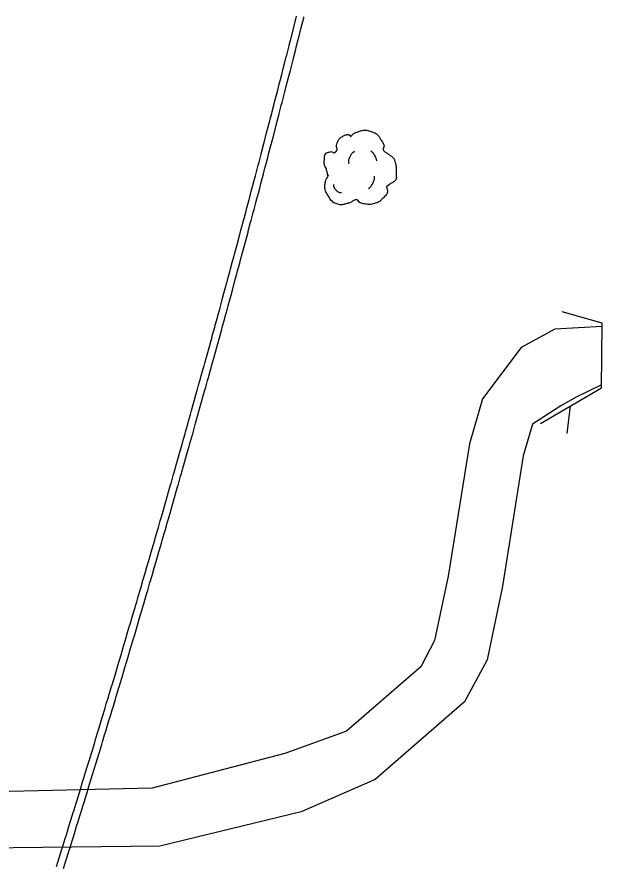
# Model space of a CAD drawing. Extents: x 2145380 to 2157287, y 139568 to 149130.
# Drawn here: x 2150628.1 to 2150681.5, y 144397.5 to 144474.7 of the extents above; entities that cross this region are included whole.
import ezdxf

# ---------------------------------------------------------------- set-up
doc = ezdxf.new("R2010")
doc.units = 0
for name, color, linetype in [('PR_PREVIOUSLY CONSTRUCTED', 7, 'Continuous'), ('TOPO_Concrete', 7, 'Continuous'), ('TOPO_DRAIN_Headwall', 7, 'Continuous'), ('TOPO_Flowline', 7, 'Continuous'), ('TOPO_Tree', 7, 'Continuous')]:
    doc.layers.add(name, color=color, linetype=linetype)

# ---------------------------------------------------------------- blocks, each defined once
blk = doc.blocks.new('TREE')
at = {"layer": 'TOPO_Tree'}
for points in [[(-3.49, 17.6), (-3.07, 18.27), (-2.58, 18.8), (-1.9, 19.19), (-1.05, 19.68), (-0.19, 19.96), (0.74, 20.24), (1.62, 20.51), (2.51, 20.82), (3.39, 20.77), (4.1, 20.73), (4.8, 20.47), (5.51, 20.24), (6.43, 19.95), (7.32, 19.73), (8.15, 19.19), (9.36, 18.4), (10.02, 17.21), (10.8, 16.01), (11.24, 15.33), (11.58, 14.62), (11.86, 13.89), (12.17, 13.08), (11.37, 12.02), (11.86, 11.25), (12, 11.03), (12.18, 10.86), (12.39, 10.72), (12.91, 10.35), (13.45, 10.02), (13.97, 9.66), (14.7, 9.16), (15.41, 8.68), (16.09, 8.07), (16.7, 7.53), (16.93, 6.73), (17.15, 5.95), (17.59, 4.38), (17.71, 2.77), (17.68, 1.19), (17.65, -0.25), (17.83, -2.22), (16.62, -3.04), (15.47, -3.83), (14.31, -4.58), (13.16, -5.35)], [(-14.07, -0.4), (-14.17, 0.5), (-14.37, 1.38), (-14.6, 2.25), (-14.84, 3.17), (-15.47, 3.96), (-15.66, 4.9), (-15.8, 5.59), (-15.71, 6.31), (-15.66, 7.01), (-15.6, 7.91), (-15.72, 8.8), (-15.13, 9.66), (-14.62, 10.42), (-13.76, 10.49), (-13.02, 10.72), (-12.18, 10.98), (-11.06, 10), (-10.37, 10.72), (-9.4, 11.74), (-10.29, 13.28), (-9.84, 14.42), (-9.56, 15.15), (-9.32, 15.89), (-8.78, 16.54), (-8.18, 17.26), (-7.5, 17.68), (-6.67, 18.13), (-6.14, 18.41), (-5.61, 18.61), (-5.08, 18.66), (-4.55, 18.71), (-4.02, 18.54), (-3.49, 18.13)], [(-4.21, 5.09), (-4.46, 6.09), (-4.3, 7.21), (-3.84, 8.21), (-3.33, 9.34), (-2.71, 10.27), (-1.64, 10.97)], [(5.89, 11.15), (6.5, 10.68), (6.96, 10.17), (7.36, 9.5), (7.93, 8.56), (8.31, 7.6), (8.46, 6.56)], [(13.16, -5.34), (13.25, -5.81), (13.36, -6.28), (13.45, -6.75), (13.76, -8.52), (12.24, -10.03), (10.8, -11.51), (9.98, -12.34), (9.13, -12.77), (8.15, -13.1), (5.97, -13.83), (3.32, -13.56), (1.27, -13.1), (0.49, -12.92), (-0.06, -11.44), (-0.84, -11.51), (-2.04, -11.61), (-3.28, -12.78), (-4.55, -13.1), (-6.06, -13.47), (-7.77, -14.03), (-9.31, -13.62), (-11.36, -13.09), (-12.84, -11.41), (-14.07, -9.39), (-15.32, -7.35), (-15.61, -5.13), (-15.13, -3.04), (-14.87, -1.89), (-13.91, -0.75), (-13.54, 0.13)], [(4.79, -6.29), (5.71, -5.66), (6.3, -4.92), (6.81, -3.91), (7.36, -2.81), (7.63, -1.7), (7.54, -0.6)], [(-11.38, -4.46), (-11.47, -5.41), (-11.03, -6.32), (-10.09, -7.22), (-9.3, -7.97), (-8.49, -8.26), (-7.7, -8.14)]]:
    blk.add_open_spline(points, degree=3, dxfattribs=at)

msp = doc.modelspace()

# ---------------------------------------------------------------- linework, layer by layer
at = {"layer": 'PR_PREVIOUSLY CONSTRUCTED'}
for points in [[(2150631.671, 144397.155), (2150631.917, 144397.943), (2150631.972, 144398.118), (2150632.191, 144398.819), (2150632.213, 144398.89), (2150632.273, 144399.081), (2150632.463, 144399.694), (2150632.572, 144400.045), (2150632.735, 144400.571), (2150632.871, 144401.009), (2150633.007, 144401.447), (2150633.17, 144401.973), (2150633.278, 144402.323), (2150633.467, 144402.937), (2150633.548, 144403.2), (2150633.764, 144403.901), (2150633.818, 144404.077), (2150634.061, 144404.866), (2150634.088, 144404.953), (2150634.173, 144405.232), (2150634.356, 144405.831), (2150634.477, 144406.226), (2150634.625, 144406.708), (2150634.651, 144406.796), (2150634.892, 144407.585), (2150634.946, 144407.761), (2150635.159, 144408.463), (2150635.239, 144408.726), (2150635.426, 144409.341), (2150635.532, 144409.692), (2150635.692, 144410.219), (2150635.825, 144410.658), (2150635.957, 144411.097), (2150636.116, 144411.624), (2150636.222, 144411.975), (2150636.407, 144412.59), (2150636.487, 144412.853), (2150636.698, 144413.556), (2150636.703, 144413.573), (2150636.75, 144413.732), (2150636.987, 144414.523), (2150637.014, 144414.611), (2150637.276, 144415.49), (2150637.538, 144416.369), (2150637.565, 144416.457), (2150637.8, 144417.248), (2150637.852, 144417.424), (2150638.061, 144418.127), (2150638.139, 144418.391), (2150638.321, 144419.007), (2150638.425, 144419.359), (2150638.581, 144419.887), (2150638.711, 144420.327), (2150638.84, 144420.767), (2150638.889, 144420.933), (2150638.996, 144421.295), (2150639.099, 144421.647), (2150639.28, 144422.263), (2150639.357, 144422.527), (2150639.564, 144423.232), (2150639.615, 144423.408), (2150639.846, 144424.2), (2150639.872, 144424.288), (2150640.129, 144425.169), (2150640.385, 144426.05), (2150640.41, 144426.138), (2150640.64, 144426.931), (2150640.691, 144427.107), (2150640.895, 144427.812), (2150640.971, 144428.077), (2150641.037, 144428.304), (2150641.149, 144428.694), (2150641.251, 144429.046), (2150641.403, 144429.575), (2150641.529, 144430.016), (2150641.656, 144430.457), (2150641.807, 144430.986), (2150641.908, 144431.339), (2150642.085, 144431.956), (2150642.16, 144432.221), (2150642.362, 144432.927), (2150642.412, 144433.103), (2150642.638, 144433.897), (2150642.663, 144433.985), (2150642.913, 144434.868), (2150643.145, 144435.686), (2150643.163, 144435.751), (2150643.188, 144435.839), (2150643.412, 144436.633), (2150643.462, 144436.81), (2150643.661, 144437.516), (2150643.735, 144437.781), (2150643.909, 144438.4), (2150644.008, 144438.753), (2150644.157, 144439.283), (2150644.28, 144439.725), (2150644.404, 144440.166), (2150644.552, 144440.697), (2150644.65, 144441.05), (2150644.822, 144441.669), (2150644.896, 144441.934), (2150645.092, 144442.641), (2150645.141, 144442.818), (2150645.214, 144443.08), (2150645.361, 144443.613), (2150645.386, 144443.702), (2150645.63, 144444.586), (2150645.874, 144445.471), (2150645.898, 144445.559), (2150646.117, 144446.355), (2150646.165, 144446.532), (2150646.359, 144447.24), (2150646.432, 144447.505), (2150646.601, 144448.125), (2150646.698, 144448.479), (2150646.843, 144449.01), (2150646.963, 144449.452), (2150647.083, 144449.895), (2150647.228, 144450.426), (2150647.243, 144450.484), (2150647.324, 144450.78), (2150647.492, 144451.4), (2150647.563, 144451.666), (2150647.755, 144452.374), (2150647.803, 144452.551), (2150648.017, 144453.348), (2150648.041, 144453.437), (2150648.279, 144454.323), (2150648.517, 144455.209), (2150648.54, 144455.298), (2150648.753, 144456.095), (2150648.801, 144456.273), (2150648.99, 144456.982), (2150649.061, 144457.248), (2150649.225, 144457.868), (2150649.234, 144457.899), (2150649.32, 144458.223), (2150649.461, 144458.755), (2150649.578, 144459.198), (2150649.695, 144459.642), (2150649.836, 144460.174), (2150649.929, 144460.529), (2150650.093, 144461.15), (2150650.163, 144461.416), (2150650.349, 144462.126), (2150650.396, 144462.303), (2150650.605, 144463.102), (2150650.628, 144463.191), (2150650.86, 144464.078), (2150651.091, 144464.966), (2150651.114, 144465.055), (2150651.185, 144465.325), (2150651.322, 144465.854), (2150651.368, 144466.031), (2150651.552, 144466.742), (2150651.621, 144467.008), (2150651.782, 144467.63), (2150651.873, 144467.985), (2150652.011, 144468.518), (2150652.125, 144468.962), (2150652.239, 144469.407), (2150652.376, 144469.94), (2150652.467, 144470.295), (2150652.626, 144470.917), (2150652.694, 144471.184), (2150652.876, 144471.895), (2150652.921, 144472.073), (2150653.096, 144472.76), (2150653.125, 144472.873), (2150653.147, 144472.962), (2150653.373, 144473.851), (2150653.598, 144474.74)], [(2150632.308, 144396.955), (2150632.555, 144397.744), (2150632.609, 144397.919), (2150632.828, 144398.62), (2150632.85, 144398.691), (2150632.91, 144398.883), (2150633.101, 144399.496), (2150633.21, 144399.847), (2150633.373, 144400.373), (2150633.509, 144400.811), (2150633.645, 144401.249), (2150633.808, 144401.775), (2150633.916, 144402.126), (2150634.105, 144402.74), (2150634.187, 144403.003), (2150634.403, 144403.705), (2150634.457, 144403.88), (2150634.699, 144404.67), (2150634.726, 144404.758), (2150634.812, 144405.037), (2150634.995, 144405.635), (2150635.116, 144406.03), (2150635.263, 144406.513), (2150635.29, 144406.601), (2150635.531, 144407.391), (2150635.585, 144407.566), (2150635.798, 144408.269), (2150635.878, 144408.532), (2150636.065, 144409.147), (2150636.171, 144409.498), (2150636.331, 144410.025), (2150636.464, 144410.464), (2150636.597, 144410.904), (2150636.756, 144411.431), (2150636.862, 144411.782), (2150637.047, 144412.397), (2150637.126, 144412.661), (2150637.337, 144413.364), (2150637.342, 144413.382), (2150637.39, 144413.54), (2150637.627, 144414.331), (2150637.653, 144414.419), (2150637.916, 144415.299), (2150638.178, 144416.178), (2150638.204, 144416.266), (2150638.44, 144417.058), (2150638.492, 144417.234), (2150638.701, 144417.938), (2150638.779, 144418.202), (2150638.962, 144418.818), (2150639.066, 144419.17), (2150639.222, 144419.698), (2150639.351, 144420.138), (2150639.481, 144420.578), (2150639.53, 144420.745), (2150639.636, 144421.107), (2150639.74, 144421.459), (2150639.921, 144422.075), (2150639.998, 144422.339), (2150640.204, 144423.044), (2150640.256, 144423.22), (2150640.487, 144424.013), (2150640.513, 144424.101), (2150640.77, 144424.982), (2150641.026, 144425.864), (2150641.051, 144425.952), (2150641.281, 144426.745), (2150641.332, 144426.922), (2150641.536, 144427.627), (2150641.613, 144427.891), (2150641.678, 144428.119), (2150641.791, 144428.509), (2150641.892, 144428.862), (2150642.044, 144429.391), (2150642.171, 144429.832), (2150642.298, 144430.273), (2150642.449, 144430.802), (2150642.55, 144431.155), (2150642.727, 144431.773), (2150642.803, 144432.038), (2150643.004, 144432.744), (2150643.054, 144432.92), (2150643.28, 144433.715), (2150643.305, 144433.803), (2150643.556, 144434.686), (2150643.787, 144435.505), (2150643.806, 144435.569), (2150643.83, 144435.657), (2150644.055, 144436.452), (2150644.105, 144436.629), (2150644.304, 144437.336), (2150644.378, 144437.601), (2150644.552, 144438.219), (2150644.651, 144438.573), (2150644.8, 144439.103), (2150644.923, 144439.545), (2150645.047, 144439.987), (2150645.195, 144440.517), (2150645.293, 144440.871), (2150645.465, 144441.49), (2150645.539, 144441.755), (2150645.736, 144442.463), (2150645.785, 144442.639), (2150645.857, 144442.902), (2150646.005, 144443.435), (2150646.029, 144443.524), (2150646.274, 144444.409), (2150646.517, 144445.293), (2150646.542, 144445.382), (2150646.761, 144446.178), (2150646.809, 144446.355), (2150647.003, 144447.063), (2150647.076, 144447.329), (2150647.245, 144447.949), (2150647.342, 144448.303), (2150647.487, 144448.834), (2150647.607, 144449.277), (2150647.728, 144449.72), (2150647.872, 144450.251), (2150647.888, 144450.309), (2150647.968, 144450.606), (2150648.136, 144451.226), (2150648.208, 144451.491), (2150648.399, 144452.2), (2150648.447, 144452.377), (2150648.662, 144453.175), (2150648.686, 144453.264), (2150648.924, 144454.15), (2150649.161, 144455.036), (2150649.185, 144455.125), (2150649.398, 144455.923), (2150649.446, 144456.1), (2150649.635, 144456.81), (2150649.706, 144457.076), (2150649.871, 144457.697), (2150649.879, 144457.728), (2150649.965, 144458.052), (2150650.106, 144458.584), (2150650.224, 144459.028), (2150650.341, 144459.471), (2150650.481, 144460.004), (2150650.575, 144460.359), (2150650.739, 144460.98), (2150650.809, 144461.246), (2150650.995, 144461.956), (2150651.042, 144462.134), (2150651.251, 144462.933), (2150651.274, 144463.022), (2150651.506, 144463.91), (2150651.737, 144464.798), (2150651.761, 144464.887), (2150651.831, 144465.157), (2150651.968, 144465.686), (2150652.014, 144465.864), (2150652.198, 144466.574), (2150652.267, 144466.841), (2150652.428, 144467.463), (2150652.52, 144467.819), (2150652.657, 144468.352), (2150652.772, 144468.796), (2150652.886, 144469.241), (2150653.023, 144469.774), (2150653.114, 144470.13), (2150653.273, 144470.752), (2150653.341, 144471.019), (2150653.523, 144471.73), (2150653.568, 144471.908), (2150653.743, 144472.596), (2150653.772, 144472.709), (2150653.794, 144472.798), (2150654.02, 144473.687), (2150654.245, 144474.577), (2150654.268, 144474.666)]]:
    msp.add_lwpolyline(points, dxfattribs=at)
at = {"layer": 'TOPO_Concrete'}
msp.add_lwpolyline([(2150678.292, 144436.638), (2150678.588, 144439.165)], dxfattribs=at)
at = {"layer": 'TOPO_DRAIN_Headwall'}
msp.add_lwpolyline([(2150675.86, 144437.575), (2150681.442, 144440.827), (2150681.489, 144446.728), (2150677.837, 144447.749)], dxfattribs=at)
at = {"layer": 'TOPO_Flowline'}
for points in [[(2150681.487, 144446.417), (2150677.174, 144446.171), (2150674.11, 144444.496), (2150670.557, 144439.803), (2150669.366, 144435.719), (2150667.435, 144423.649), (2150666.199, 144417.751), (2150664.929, 144415.372), (2150658.151, 144409.485), (2150652.515, 144407.443), (2150640.395, 144404.288), (2150616.929, 144403.755), (2150584.697, 144403.758), (2150530.776, 144401.891), (2150491.541, 144402.833), (2150448.863, 144401.919), (2150390.949, 144400.787)], [(2150681.444, 144441.091), (2150679.118, 144439.963), (2150677.728, 144439.173), (2150675.137, 144437.5), (2150674.294, 144434.611), (2150672.393, 144422.733), (2150670.986, 144416.013), (2150668.933, 144412.176), (2150660.753, 144405.068), (2150654.004, 144402.141), (2150641.103, 144398.989), (2150616.999, 144398.721), (2150584.788, 144398.714), (2150526.833, 144397.574), (2150491.544, 144397.792), (2150448.97, 144396.871), (2150390.807, 144396.064)]]:
    msp.add_lwpolyline(points, dxfattribs=at)

# ---------------------------------------------------------------- block references
at = {"layer": 'TOPO_Tree', "xscale": 0.19685000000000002, "yscale": 0.19685000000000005}
msp.add_blockref('TREE', (2150659.214, 144460.246), dxfattribs=at)

doc.saveas('drawing.dxf')
